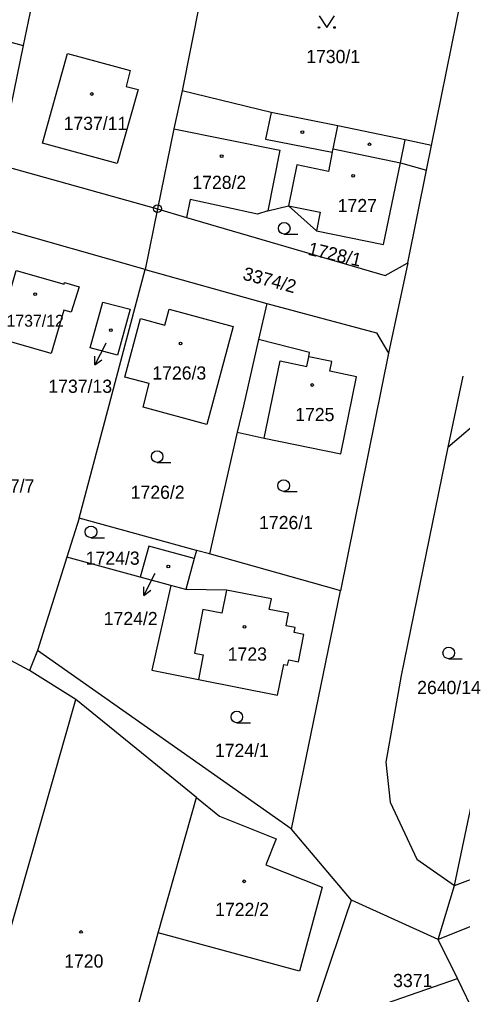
# Model space of a CAD drawing. Extents: x -733394 to -722299, y -1082822 to -1075049.
# Drawn here: x -728487.1 to -728429.9, y -1078555.9 to -1078430.2 of the extents above; entities that cross this region are included whole.
import ezdxf

# ---------------------------------------------------------------- set-up
doc = ezdxf.new("R2010")
doc.units = 0
for name, color, linetype in [('Hranice parcel', 7, 'Continuous'), ('Parcelní čísla', 7, 'Continuous'), ('Pop  PČ popisy', 7, 'Continuous'), ('Vnitřní kresba', 7, 'Continuous'), ('Značky bodu BP', 7, 'Continuous'), ('Značky budov', 7, 'Continuous'), ('Značky kultur', 7, 'Continuous')]:
    doc.layers.add(name, color=color, linetype=linetype)

msp = doc.modelspace()

# ---------------------------------------------------------------- linework, layer by layer
at = {"layer": 'Hranice parcel'}
for p, q in [((-728433.92, -1078446.45), (-728423.55, -1078394.72)), ((-728484.46, -1078423.19), (-728486.61, -1078433.55)), ((-728463.83, -1078427.93), (-728466.1, -1078439.41)), ((-728507.42, -1078428.04), (-728486.61, -1078433.55)), ((-728486.61, -1078433.55), (-728489.79, -1078448.89)), ((-728466.1, -1078439.41), (-728467.16, -1078444.32)), ((-728467.16, -1078444.32), (-728469.29, -1078454.61)), ((-728434.57, -1078449.64), (-728433.92, -1078446.45)), ((-728489.79, -1078448.89), (-728469.29, -1078454.61)), ((-728437, -1078461.57), (-728434.57, -1078449.64)), ((-728469.29, -1078454.61), (-728470.87, -1078462.45)), ((-728469.29, -1078454.61), (-728465.55, -1078455.72)), ((-728470.87, -1078462.45), (-728491.31, -1078456.66)), ((-728437, -1078461.57), (-728439.47, -1078473.22)), ((-728479.38, -1078494.5), (-728470.87, -1078462.45)), ((-728470.87, -1078462.45), (-728455.2, -1078466.81)), ((-728455.2, -1078466.81), (-728456.26, -1078471.47)), ((-728439.47, -1078473.22), (-728445.66, -1078503.87)), ((-728429.91, -1078476.2), (-728431.82, -1078485.36)), ((-728459, -1078483.42), (-728462.59, -1078499.11)), ((-728479.38, -1078494.5), (-728480.97, -1078499.54)), ((-728464.26, -1078498.7), (-728479.38, -1078494.5)), ((-728430.96, -1078541.87), (-728421.08, -1078494.55)), ((-728480.97, -1078499.54), (-728484.76, -1078511.58)), ((-728471.51, -1078502.12), (-728480.97, -1078499.54)), ((-728464.26, -1078498.7), (-728464.54, -1078499.7)), ((-728462.59, -1078499.11), (-728464.26, -1078498.7)), ((-728464.54, -1078499.7), (-728465.65, -1078503.72)), ((-728467.58, -1078503.19), (-728471.51, -1078502.12)), ((-728465.65, -1078503.72), (-728467.58, -1078503.19)), ((-728451.98, -1078534.63), (-728445.66, -1078503.87)), ((-728484.76, -1078511.58), (-728485.79, -1078514.18)), ((-728485.79, -1078514.18), (-728489.39, -1078512.22)), ((-728479.83, -1078517.92), (-728485.79, -1078514.18)), ((-728464.27, -1078530.54), (-728479.83, -1078517.92)), ((-728469.21, -1078547.98), (-728464.27, -1078530.54)), ((-728444.27, -1078543.76), (-728451.98, -1078534.63)), ((-728430.96, -1078541.87), (-728421.69, -1078538.41)), ((-728433.08, -1078548.84), (-728430.96, -1078541.87)), ((-728433.08, -1078548.84), (-728444.27, -1078543.76)), ((-728430.6, -1078553.89), (-728433.08, -1078548.84))]:
    msp.add_line(p, q, dxfattribs=at)
for points in [[(-728433.92, -1078446.45), (-728437.35, -1078445.72), (-728446.04, -1078443.93), (-728454.64, -1078442.18), (-728466.1, -1078439.41)], [(-728467.16, -1078444.32), (-728453.49, -1078447.06), (-728455.06, -1078454.9)], [(-728455.06, -1078454.9), (-728452.4, -1078454.25), (-728448.79, -1078457.45), (-728440.13, -1078459.22), (-728437.96, -1078448.68), (-728434.57, -1078449.64)], [(-728455.06, -1078454.9), (-728456.38, -1078455.33), (-728465.05, -1078453.43), (-728465.55, -1078455.72)], [(-728465.55, -1078455.72), (-728439.91, -1078463.24), (-728437, -1078461.57)], [(-728481.26, -1078464.11), (-728479.38, -1078464.67), (-728480.41, -1078467.94), (-728481.35, -1078467.67), (-728482.99, -1078473.29), (-728490.04, -1078471.25), (-728487.52, -1078462.56), (-728481.34, -1078464.35), (-728481.26, -1078464.11)], [(-728477.95, -1078472.54), (-728476.34, -1078466.64), (-728472.82, -1078467.55), (-728474.46, -1078473.49), (-728477.95, -1078472.54)], [(-728455.2, -1078466.81), (-728441.05, -1078470.62), (-728439.47, -1078473.22)], [(-728468.32, -1078469.62), (-728467.77, -1078467.57), (-728459.52, -1078469.8), (-728462.92, -1078482.42), (-728471.15, -1078480.2), (-728470.34, -1078477.16), (-728473.51, -1078476.31), (-728471.47, -1078468.77), (-728468.32, -1078469.62)], [(-728456.26, -1078471.47), (-728458.2, -1078480.04), (-728459, -1078483.42)], [(-728459, -1078483.42), (-728455.54, -1078484.2), (-728445.64, -1078486.22), (-728443.6, -1078476.29), (-728447.06, -1078475.57), (-728446.8, -1078474.3), (-728449.77, -1078473.69), (-728449.66, -1078473.13), (-728456.26, -1078471.47)], [(-728431.82, -1078485.36), (-728426.91, -1078481.15), (-728422.59, -1078481.84)], [(-728431.82, -1078485.36), (-728437.84, -1078514.82), (-728439.85, -1078526), (-728439.27, -1078531.16), (-728435.84, -1078538.49), (-728430.96, -1078541.87)], [(-728464.54, -1078499.7), (-728470.42, -1078498.11), (-728471.51, -1078502.12)], [(-728445.66, -1078503.87), (-728446.24, -1078503.71), (-728462.59, -1078499.11)], [(-728467.58, -1078503.19), (-728470.02, -1078514.13), (-728464.01, -1078515.32), (-728453.82, -1078517.33), (-728453.01, -1078513.39), (-728452.5, -1078513.49), (-728452.35, -1078512.79), (-728451.1, -1078513.05), (-728450.39, -1078509.53), (-728451.66, -1078509.24), (-728451.52, -1078508.61), (-728452.7, -1078508.38), (-728452.39, -1078506.77), (-728454.86, -1078506.3), (-728454.59, -1078504.92), (-728460.38, -1078503.81), (-728465.65, -1078503.72)], [(-728451.98, -1078534.63), (-728452.47, -1078534.29), (-728484.76, -1078511.58)], [(-728493.56, -1078563.39), (-728492.98, -1078563.53), (-728488.98, -1078549.27), (-728488.77, -1078549.34), (-728479.83, -1078517.92)], [(-728464.27, -1078530.54), (-728461.3, -1078532.96), (-728453.97, -1078535.88), (-728455.3, -1078539.24), (-728448.05, -1078542.11), (-728450.97, -1078552.95), (-728469.21, -1078547.98)], [(-728414.51, -1078541.42), (-728423.72, -1078545.1), (-728433.08, -1078548.84)], [(-728462.32, -1078588.81), (-728459.1, -1078586.13), (-728458.34, -1078585.19), (-728457.69, -1078583.75), (-728444.77, -1078545.25), (-728444.27, -1078543.76)], [(-728474.08, -1078585.72), (-728471.35, -1078576.53), (-728473.87, -1078575.72), (-728470.74, -1078564.78), (-728473.57, -1078563.97), (-728469.21, -1078547.98)], [(-728409.65, -1078551.34), (-728419.64, -1078555.34), (-728428.21, -1078558.77), (-728430.6, -1078553.89)], [(-728450.73, -1078589.81), (-728440.74, -1078557.4), (-728430.6, -1078553.89)]]:
    msp.add_lwpolyline(points, dxfattribs=at)
at = {"layer": 'Pop  PČ popisy'}
for p, q in [((-728475.93, -1078471.93), (-728476.01, -1078472.08)), ((-728476.01, -1078472.08), (-728477.37, -1078474.75)), ((-728477.37, -1078474.75), (-728477.36, -1078473.63)), ((-728477.37, -1078474.75), (-728476.47, -1078474.09)), ((-728469.7, -1078501.8), (-728471.06, -1078504.47)), ((-728469.63, -1078501.66), (-728469.7, -1078501.8)), ((-728471.06, -1078504.47), (-728471.05, -1078503.35)), ((-728471.06, -1078504.47), (-728470.16, -1078503.81))]:
    msp.add_line(p, q, dxfattribs=at)
at = {"layer": 'Vnitřní kresba'}
for p, q in [((-728484.1, -1078446.14), (-728480.89, -1078434.6)), ((-728480.89, -1078434.6), (-728474.72, -1078436.26)), ((-728474.72, -1078436.26), (-728472.81, -1078436.77)), ((-728472.81, -1078436.77), (-728473.31, -1078438.84)), ((-728471.8, -1078439.25), (-728474.47, -1078448.76)), ((-728473.31, -1078438.84), (-728471.8, -1078439.25)), ((-728454.64, -1078442.18), (-728455.34, -1078445.63)), ((-728446.64, -1078446.88), (-728446.04, -1078443.93)), ((-728474.47, -1078448.76), (-728484.1, -1078446.14)), ((-728455.34, -1078445.63), (-728446.74, -1078447.33)), ((-728437.96, -1078448.68), (-728437.35, -1078445.72)), ((-728446.74, -1078447.33), (-728447.24, -1078449.79)), ((-728446.74, -1078447.33), (-728446.64, -1078446.88)), ((-728446.64, -1078446.88), (-728437.96, -1078448.68)), ((-728451.31, -1078448.93), (-728452.4, -1078454.25)), ((-728447.24, -1078449.79), (-728451.31, -1078448.93)), ((-728452.4, -1078454.25), (-728448.32, -1078455.05)), ((-728448.32, -1078455.05), (-728448.79, -1078457.45)), ((-728455.54, -1078484.2), (-728453.48, -1078474.24)), ((-728453.48, -1078474.24), (-728450.04, -1078474.95)), ((-728450.04, -1078474.95), (-728449.77, -1078473.69)), ((-728460.38, -1078503.81), (-728460.97, -1078506.78)), ((-728463.42, -1078506.29), (-728464.53, -1078511.92)), ((-728460.97, -1078506.78), (-728463.42, -1078506.29)), ((-728464.53, -1078511.92), (-728463.38, -1078512.15)), ((-728463.38, -1078512.15), (-728464.01, -1078515.32))]:
    msp.add_line(p, q, dxfattribs=at)
at = {"layer": 'Značky bodu BP'}
for radius in [0.5, 0.0303]:
    msp.add_circle((-728469.29, -1078454.61), radius, dxfattribs=at)
at = {"layer": 'Značky budov'}
for centre in [(-728477.77, -1078439.81), (-728450.6, -1078444.73), (-728441.93, -1078446.3), (-728461.01, -1078447.83), (-728444.05, -1078450.38), (-728485.08, -1078465.62), (-728475.29, -1078470.26), (-728466.3, -1078471.99), (-728449.35, -1078477.34), (-728467.89, -1078500.75), (-728458.07, -1078508.53), (-728458.09, -1078541.35), (-728479.15, -1078547.88)]:
    msp.add_circle(centre, 0.175, dxfattribs=at)
at = {"layer": 'Značky kultur'}
for p, q in [((-728452.94, -1078457.88), (-728451.19, -1078457.88)), ((-728469.33, -1078487.32), (-728467.58, -1078487.32)), ((-728453.01, -1078491.07), (-728451.26, -1078491.07)), ((-728477.86, -1078497.04), (-728476.11, -1078497.04)), ((-728431.72, -1078512.65), (-728429.97, -1078512.65)), ((-728459.05, -1078520.9), (-728457.3, -1078520.9))]:
    msp.add_line(p, q, dxfattribs=at)
msp.add_lwpolyline([(-728448.45, -1078429.74), (-728447.45, -1078431.24), (-728446.45, -1078429.74)], dxfattribs=at)
for centre, radius in [((-728448.45, -1078431.24), 0.1), ((-728446.45, -1078431.24), 0.1), ((-728452.94, -1078457.13), 0.75), ((-728469.33, -1078486.57), 0.75), ((-728453.01, -1078490.32), 0.75), ((-728477.86, -1078496.29), 0.75), ((-728431.72, -1078511.9), 0.75), ((-728459.05, -1078520.15), 0.75)]:
    msp.add_circle(centre, radius, dxfattribs=at)

# ---------------------------------------------------------------- texts
at = {"layer": 'Parcelní čísla'}
for s, height, p in [('1730/1', 1.7, (-728450.1, -1078435.83)), ('1737/11', 1.7, (-728481.4, -1078444.45)), ('1728/2', 1.7, (-728464.79, -1078452.06)), ('1727', 1.7, (-728446.04, -1078455.05)), ('1737/12', 1.53, (-728488.76, -1078469.82)), ('1726/3', 1.7, (-728469.95, -1078476.64)), ('1737/13', 1.7, (-728483.36, -1078478.35)), ('1725', 1.7, (-728451.52, -1078482)), ('1737/7', 1.7, (-728492.12, -1078491.21)), ('1726/2', 1.7, (-728472.74, -1078492.02)), ('1726/1', 1.7, (-728456.18, -1078495.93)), ('1724/3', 1.7, (-728478.54, -1078500.52)), ('1724/2', 1.7, (-728476.22, -1078508.31)), ('1723', 1.7, (-728460.22, -1078512.89)), ('2640/14', 1.7, (-728435.79, -1078517.2)), ('1724/1', 1.7, (-728461.88, -1078525.31)), ('1722/2', 1.7, (-728461.85, -1078545.82)), ('1720', 1.7, (-728481.32, -1078552.48)), ('3371', 1.7, (-728438.89, -1078554.99))]:
    msp.add_text(s, height=height, dxfattribs=at).set_placement(p)
for s, rotation, p in [('1728/1', 347, (-728449.98, -1078460.53)), ('3374/2', 345, (-728458.39, -1078463.72))]:
    msp.add_text(s, height=1.7, rotation=rotation, dxfattribs=at).set_placement(p)

doc.saveas('drawing.dxf')
